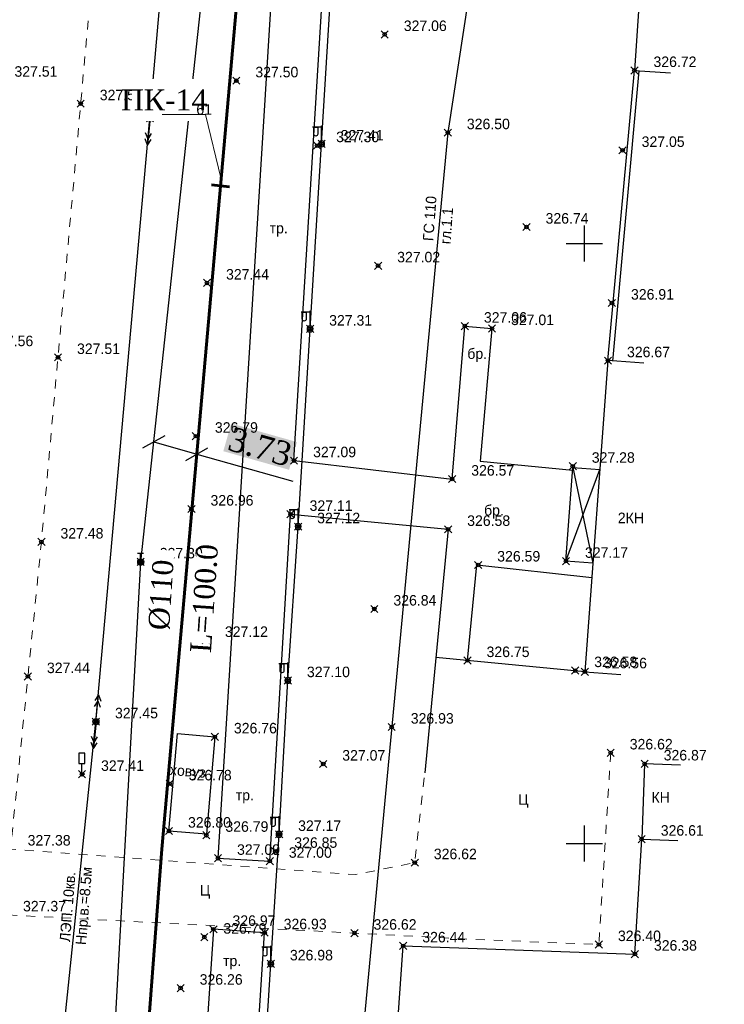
# Model space of a CAD drawing. Header units: metres. Extents: x 703769 to 722343, y 4313031 to 4317457.
# Tile 310 of 409: x 708231 to 708290, y 4315015 to 4315097. Entities that reach past the tile are written whole.
import ezdxf
from ezdxf import colors
from ezdxf.entities.mleader import LeaderData, LeaderLine
from ezdxf.math import Vec2, Vec3

# ---------------------------------------------------------------- set-up
doc = ezdxf.new("R2010")
doc.units = ezdxf.units.M
doc.header["$LTSCALE"] = 0.5
doc.header["$PDMODE"] = 35
doc.header["$PDSIZE"] = 0.3
doc.linetypes.add('Auto_Street_NotBorder_Line_m1', pattern=[3, 1.5, -1.5])
doc.linetypes.add('ДОРОГИ_СТРОЯЩ', pattern=[9, 8, -1])
for name, color, linetype in [('(001) Сетка', 92, 'Continuous'), ('(004) Точки рельефа', 7, 'Continuous'), ('(007) Здания', 7, 'Continuous'), ('(013) Газ', 30, 'ИК_Газопровод -------г--------'), ('(016) Кабель', 1, 'Continuous'), ('(019) Связь', 3, 'ИК_КАБ_СВЯЗИ'), ('(022) Возд. Линии', 7, 'Continuous'), ('(025) Дорога', 7, 'Continuous'), ('(026) Д_знаки', 7, 'Continuous'), ('(027) Гидрография', 7, 'Continuous'), ('(040) Ограда', 7, 'Continuous')]:
    doc.layers.add(name, color=color, linetype=linetype)
doc.layers.add('AUTO#_ROADS_EXIST_L', color=7, linetype='Continuous', lineweight=15, true_color=0x000000)
doc.layers.add('ВК_В1', color=134, linetype='Continuous', lineweight=40)
doc.layers.add('ВОДОПРОВОД текст', color=7, linetype='Continuous', lineweight=50)
doc.styles.add('BM-431', font='txt')
doc.styles.add('D-431', font='txt')
doc.styles.add('Interproekt', font='isocpeur.ttf', dxfattribs={"width": 0.95, "oblique": 15})
doc.styles.add('P-131', font='txt')
doc.styles.add('S', font='txtwr', dxfattribs={"oblique": 15})
doc.styles.get("Standard").update_dxf_attribs({"font": 'times.ttf'})
doc.styles.add('Times New Roman', font='times.ttf')
doc.linetypes.add('GAZ_VOZDUSH', pattern='A,1,-2,["~",Standard,S=3,R=0,X=-1.5,Y=-1.5],-1,10', length=14)
doc.linetypes.add('ИК_Газопровод -------г--------', pattern='A,9,-0.6,["Г",Standard,S=1.2,R=0,X=0,Y=-0.6],-1.2', length=10.8)
doc.linetypes.add('ИК_КАБ_СВЯЗИ', pattern='A,4,["o",Standard,S=0.5,R=0,X=0,Y=-0.125],4,-2', length=10)
doc.linetypes.add('ИК_Э_КАБ_ВН', pattern='A,8,-2,["<<",Standard,S=1,R=0,X=0,Y=-0.5],8,[">>",Standard,S=1,R=0,X=-1,Y=-0.5],-2', length=20)
doc.linetypes.add('ИК_Э_КАБ_НН', pattern='A,8,-2,["<",Standard,S=1,R=0,X=0,Y=-0.5],8,[">",Standard,S=1,R=0,X=-0.5,Y=-0.5],-2', length=20)
doc.linetypes.add('ОГРАДА_ГЛИН', pattern='A,4,["|",Standard,S=0.8,R=0,X=0,Y=-0.8],0.5,["|",Standard,S=0.8,R=0,X=0,Y=-0.8],3.5', length=8)
doc.linetypes.add('ОГРАДА_М_1М', pattern='A,2.5,["о",Standard,S=1,R=0,X=0,Y=-0.35],0.5,["0",Standard,S=0.5,R=0,X=-0.3,Y=-0.25],2.5', length=5.5)
doc.dimstyles.new('300', dxfattribs={"dimtxt": 2, "dimasz": 1.5, "dimexe": 0, "dimexo": 0, "dimgap": 1, "dimtad": 1, "dimzin": 0, "dimdsep": 46, "dimtxsty": 'Standard', "dimblk": 'OBLIQUE', "dimcen": 0, "dimclrd": 1, "dimclre": 1, "dimclrt": 1, "dimadec": 1, "dimazin": 0, "dimtfac": 1, "dimtofl": 0, "dimtmove": 0, "dimatfit": 3, "dimfxl": 3, "dimtfill": 2, "dimtfillclr": 7, "dimtolj": 1, "dimtzin": 0, "dimlwd": 25, "dimlwe": -1, "dimarcsym": 0})

# ---------------------------------------------------------------- blocks, each defined once
blk = doc.blocks.new('f')
at = {"layer": '(022) Возд. Линии'}
for points in [[(0, 0.25), (0, 1.5)], [(0, 1.4), (0.75, 1.4)]]:
    blk.add_lwpolyline(points, dxfattribs=at)
blk.add_lwpolyline([(0.4875, 0.65), (0.4875, 0.65, 0.4142136), (0.65, 0.8125), (0.65, 1.4), (0.325, 1.4), (0.325, 0.8125, 0.4142136)], format="xyb", close=True, dxfattribs=at)
blk.add_circle((0, 0), 0.25, dxfattribs=at)
blk = doc.blocks.new('I02063')
at = {"linetype": 'Continuous'}
blk.add_lwpolyline([(-0.5, 3.5), (-0.5, 1.8), (0.5, 1.8), (0.5, 3.5)], close=True, dxfattribs=at)
blk.add_lwpolyline([(0.5, 0), (0, 0), (0, 1.8)], dxfattribs=at)
at = {"color": 4, "style": 'S', "oblique": 15}
blk.add_attdef('Z', (1.280972, -0.066143), '', height=2, dxfattribs=at)
blk = doc.blocks.new('*X145')
at = {"color": 0}
for p, q in [((9.5, 5.08), (10.49, 5.08)), ((9.5, 5.07), (10.49, 5.07)), ((9.5, 5.06), (10.49, 5.06)), ((9.5, 5.05), (10.49, 5.05)), ((9.5, 5.04), (10.49, 5.04)), ((9.5, 5.03), (10.49, 5.03)), ((9.5, 5.02), (10.5, 5.02)), ((9.5, 5.01), (10.5, 5.01)), ((9.5, 5), (10.5, 5)), ((9.5, 4.99), (10.5, 4.99)), ((9.5, 4.98), (10.5, 4.98)), ((9.5, 4.97), (10.5, 4.97)), ((9.5, 4.96), (10.49, 4.96)), ((9.5, 4.95), (10.49, 4.95)), ((9.5, 4.94), (10.49, 4.94)), ((9.5, 4.93), (10.49, 4.93)), ((9.51, 5.12), (10.48, 5.12)), ((9.51, 5.11), (10.48, 5.11)), ((9.51, 5.1), (10.48, 5.1)), ((9.51, 5.09), (10.49, 5.09)), ((9.52, 5.16), (10.47, 5.16)), ((9.52, 5.15), (10.47, 5.15)), ((9.52, 5.14), (10.47, 5.14)), ((9.52, 5.13), (10.48, 5.13)), ((9.53, 5.18), (10.46, 5.18)), ((9.53, 5.17), (10.46, 5.17)), ((9.54, 5.2), (10.45, 5.2)), ((9.54, 5.19), (10.46, 5.19)), ((9.55, 5.22), (10.44, 5.22)), ((9.55, 5.21), (10.45, 5.21)), ((9.56, 5.24), (10.43, 5.24)), ((9.56, 5.23), (10.44, 5.23)), ((9.57, 5.26), (10.42, 5.26)), ((9.57, 5.25), (10.43, 5.25)), ((9.58, 5.27), (10.41, 5.27)), ((9.59, 5.29), (10.4, 5.29)), ((9.59, 5.28), (10.41, 5.28)), ((9.6, 5.3), (10.39, 5.3)), ((9.61, 5.31), (10.38, 5.31)), ((9.62, 5.32), (10.37, 5.32)), ((9.63, 5.33), (10.37, 5.33)), ((9.64, 5.34), (10.36, 5.34)), ((9.65, 5.35), (10.35, 5.35)), ((9.66, 5.36), (10.34, 5.36)), ((9.67, 5.37), (10.32, 5.37)), ((9.68, 5.38), (10.31, 5.38)), ((9.69, 5.39), (10.3, 5.39)), ((9.71, 5.4), (10.29, 5.4)), ((9.72, 5.41), (10.27, 5.41)), ((9.74, 5.42), (10.26, 5.42)), ((9.75, 5.43), (10.24, 5.43)), ((9.77, 5.44), (10.22, 5.44)), ((9.79, 5.45), (10.2, 5.45)), ((9.82, 5.46), (10.18, 5.46)), ((9.85, 5.47), (10.15, 5.47)), ((9.88, 5.48), (10.11, 5.48)), ((9.94, 5.49), (10.05, 5.49)), ((9.5, 4.92), (10.49, 4.92)), ((9.5, 4.91), (10.49, 4.91)), ((9.5, 4.9), (10.49, 4.9)), ((9.51, 4.89), (10.49, 4.89)), ((9.51, 4.88), (10.48, 4.88)), ((9.51, 4.87), (10.48, 4.87)), ((9.51, 4.86), (10.48, 4.86)), ((9.52, 4.85), (10.48, 4.85)), ((9.52, 4.84), (10.47, 4.84)), ((9.52, 4.83), (10.47, 4.83)), ((9.53, 4.82), (10.47, 4.82)), ((9.53, 4.81), (10.46, 4.81)), ((9.53, 4.8), (10.46, 4.8)), ((9.54, 4.79), (10.45, 4.79)), ((9.54, 4.78), (10.45, 4.78)), ((9.55, 4.77), (10.44, 4.77)), ((9.55, 4.76), (10.44, 4.76)), ((9.56, 4.75), (10.43, 4.75)), ((9.56, 4.74), (10.43, 4.74)), ((9.57, 4.73), (10.42, 4.73)), ((9.58, 4.72), (10.41, 4.72)), ((9.58, 4.71), (10.41, 4.71)), ((9.59, 4.7), (10.4, 4.7)), ((9.6, 4.69), (10.39, 4.69)), ((9.61, 4.68), (10.39, 4.68)), ((9.61, 4.67), (10.38, 4.67)), ((9.62, 4.66), (10.37, 4.66)), ((9.63, 4.65), (10.36, 4.65)), ((9.64, 4.64), (10.35, 4.64)), ((9.65, 4.63), (10.34, 4.63)), ((9.66, 4.62), (10.33, 4.62)), ((9.67, 4.61), (10.32, 4.61)), ((9.69, 4.6), (10.31, 4.6)), ((9.7, 4.59), (10.29, 4.59)), ((9.71, 4.58), (10.28, 4.58)), ((9.73, 4.57), (10.26, 4.57)), ((9.75, 4.56), (10.25, 4.56)), ((9.76, 4.55), (10.23, 4.55)), ((9.78, 4.54), (10.21, 4.54)), ((9.81, 4.53), (10.18, 4.53)), ((9.83, 4.52), (10.16, 4.52)), ((9.87, 4.51), (10.12, 4.51)), ((9.91, 4.5), (10.08, 4.5))]:
    blk.add_line(p, q, dxfattribs=at)
blk = doc.blocks.new('I01070')
at = {"color": 0}
blk.add_circle((0.05, 0.03), 0.5, dxfattribs=at)
blk.add_blockref('*X145', (-9.95, -4.96), dxfattribs=at)
blk = doc.blocks.new('I0195')
at = {"layer": '(016) Кабель', "color": 0, "linetype": 'ИК_Э_КАБ_ВН'}
for p, q in [((-0.275, 0.74), (0.225, 0.74)), ((-0.025, 0.24), (-0.025, 0.74))]:
    blk.add_line(p, q, dxfattribs=at)
at = {"layer": '(016) Кабель', "color": 0, "linetype": 'ИК_Э_КАБ_ВН', "xscale": 0.5, "yscale": 0.5, "zscale": 0.5}
blk.add_blockref('I01070', (-0.025, -0.01), dxfattribs=at)
blk = doc.blocks.new('strela1')
at = {"layer": '(022) Возд. Линии'}
for p, q in [((-2, 0), (-1.5, 0.25)), ((0, 0), (-2, 0)), ((-2, 0), (-1.5, -0.25)), ((-1.5, 0), (-1, 0.25)), ((-1.5, 0), (-1, -0.25))]:
    blk.add_line(p, q, dxfattribs=at)
blk = doc.blocks.new('strela2')
at = {"layer": '(022) Возд. Линии'}
for p, q in [((0, 0), (2, 0)), ((1.5, 0), (1, 0.25)), ((1.5, 0), (1, -0.25)), ((2, 0), (1.5, 0.25)), ((2, 0), (1.5, -0.25))]:
    blk.add_line(p, q, dxfattribs=at)
blk = doc.blocks.new('STOLB')
at = {"layer": '(022) Возд. Линии'}
blk.add_circle((0, 0), 0.25, dxfattribs=at)
blk = doc.blocks.new('Setka')
at = {"layer": '(001) Сетка'}
for p, q in [((0, 1.5), (0, -1.5)), ((-1.5, 0), (1.5, 0))]:
    blk.add_line(p, q, dxfattribs=at)
blk = doc.blocks.new('*U279')
at = {"color": 1, "lineweight": 60, "flags": 128}
blk.add_lwpolyline([(-0.015, -0.757), (0.015, 0.757)], dxfattribs=at)
blk = doc.blocks.new('*U280')
at = {"color": 0, "linetype": 'ByBlock', "lineweight": -2, "transparency": 16777216, "rotation": 264.9566285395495}
blk.add_blockref('*U279', (708248.177, 4315083.258), dxfattribs=at)
blk = doc.blocks.new('_Dot')
at = {"color": 0, "linetype": 'ByBlock', "lineweight": -2}
blk.add_line((-0.5, 0), (-1, 0), dxfattribs=at)
at = {"color": 0, "linetype": 'ByBlock', "const_width": 0.5}
blk.add_lwpolyline([(-0.25, 0, 1), (0.25, 0, 1)], format="xyb", close=True, dxfattribs=at)
blk = doc.blocks.new('_Oblique')
at = {"color": 0, "linetype": 'ByBlock', "lineweight": -2}
blk.add_line((-0.5, -0.5), (0.5, 0.5), dxfattribs=at)
blk = doc.blocks.new('*D533')
at = {"color": 1, "lineweight": 25, "transparency": 16777216}
for p, q in [((708242.613, 4315061.911), (708246.204, 4315060.895)), ((708246.204, 4315060.895), (708254.193, 4315058.634))]:
    blk.add_line(p, q, dxfattribs=at)
at = {"layer": 'Defpoints', "color": 0, "lineweight": 40, "transparency": 16777216}
for p in [(708242.613, 4315061.911, 325.431), (708246.204, 4315060.895), (708246.204, 4315060.895)]:
    blk.add_point(p, dxfattribs=at)
at = {"color": 1, "lineweight": 25, "transparency": 16777216, "xscale": 1.5, "yscale": 1.5, "zscale": 1.5}
for p, rotation in [((708242.613, 4315061.911), 164.1974351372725), ((708246.204, 4315060.895), 344.1974351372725)]:
    blk.add_blockref('_Oblique', p, dxfattribs=dict(at, rotation=rotation))
at = {"color": 1, "lineweight": 40, "transparency": 16777216, "insert": (708251.47, 4315061.504), "char_height": 2, "attachment_point": 5, "rotation": 344.19744, "bg_fill": 1, "box_fill_scale": 1.1, "bg_fill_color": 7, "bg_fill_true_color": 16777215, "bg_fill_transparency": 0}
blk.add_mtext('\\A1;3.73', dxfattribs=at)

msp = doc.modelspace()

# ---------------------------------------------------------------- linework, layer by layer
at = {"layer": '(007) Здания', "flags": 128}
for points, elevation in [([(708288.865, 4315140.528), (708285.872, 4315140.731), (708282.635, 4315092.862), (708285.628, 4315092.659)], 326.261), ([(708283.424, 4315068.465), (708280.432, 4315068.687), (708278.513, 4315042.771), (708281.505, 4315042.549)], 326.261), ([(708277.515, 4315059.785), (708279.183, 4315051.816)], 326.261), ([(708276.937, 4315051.982), (708279.761, 4315059.619)], 326.261), ([(708286.484, 4315034.98), (708283.486, 4315035.097), (708283.242, 4315028.83), (708286.24, 4315028.713)], 326.279)]:
    msp.add_lwpolyline(points, dxfattribs=dict(at, elevation=elevation))
at = {"layer": '(007) Здания', "elevation": 326.261}
msp.add_lwpolyline([(708279.183, 4315051.816), (708276.937, 4315051.982), (708277.515, 4315059.785), (708279.761, 4315059.619)], dxfattribs=at)
at = {"layer": '(013) Газ', "linetype": 'GAZ_VOZDUSH', "elevation": 324.816, "flags": 128}
msp.add_lwpolyline([(708165.166, 4315455.034), (708237.064, 4315447.856), (708237.796, 4315439.435), (708237.948, 4315425.87), (708271.633, 4315423.02), (708271.633, 4315423.02), (708293.165, 4315421.558), (708284.482, 4315255.16), (708278.28, 4315165.641), (708278.086, 4315159.227), (708267.101, 4315087.682), (708203.286, 4314411.276), (708188.652, 4314151.902), (708188.652, 4314118.902)], dxfattribs=at)
at = {"layer": '(016) Кабель', "linetype": 'ИК_Э_КАБ_НН', "elevation": 326.597, "flags": 128}
msp.add_lwpolyline([(708249.985, 4314981.479), (708250.82, 4314994.453), (708251.559, 4315005.82), (708252.37, 4315018.441), (708253.053, 4315029.231), (708253.787, 4315042.038), (708254.637, 4315054.862), (708255.635, 4315071.329), (708256.598, 4315086.747), (708257.467, 4315101.098), (708258.354, 4315115.971), (708259.411, 4315132.067), (708260.336, 4315147.885), (708261.397, 4315163.669), (708264.541, 4315183.982), (708266.176, 4315199.034), (708267.362, 4315213.475), (708268.374, 4315229.02), (708269.845, 4315242.198), (708271.828, 4315255.337), (708273.674, 4315269.524), (708275.505, 4315283.281), (708277.38, 4315297.394), (708281.752, 4315326.597), (708283.598, 4315341.056), (708285.41, 4315355.306), (708287.069, 4315373.866), (708288.446, 4315388.958), (708289.84, 4315403.858), (708291.182, 4315418.537), (708292.537, 4315433.784), (708294.032, 4315449.283), (708295.507, 4315463.66), (708296.078, 4315478.064), (708297.37, 4315493.303), (708298.657, 4315508.657), (708299.851, 4315523.654), (708301.076, 4315538.719), (708302.334, 4315553.605), (708303.538, 4315568.681), (708306.01, 4315599.024), (708308.439, 4315629.26), (708310.925, 4315659.518), (708314.819, 4315705.429), (708316.066, 4315721.797), (708317.423, 4315737.878), (708318.736, 4315752.964), (708319.999, 4315767.605), (708321.351, 4315784.629), (708322.651, 4315800.258), (708323.922, 4315814.9), (708325.202, 4315828.081), (708326.515, 4315842.883), (708327.984, 4315858.663), (708329.163, 4315872.867), (708330.365, 4315887.889), (708331.555, 4315902.908), (708332.679, 4315917.08), (708333.897, 4315932.711), (708335.115, 4315947.857), (708336.225, 4315962.741), (708337.469, 4315977.821), (708338.545, 4315992.145), (708339.663, 4316007.377), (708340.941, 4316022.682), (708342.079, 4316037.728), (708343.178, 4316052.432), (708344.309, 4316067.191), (708345.452, 4316082.234), (708346.637, 4316096.926), (708347.806, 4316111.892), (708349.626, 4316127.437), (708351.153, 4316141.846), (708352.719, 4316156.666), (708355.709, 4316187.043), (708356.969, 4316201.735), (708358.286, 4316216.561), (708359.517, 4316231.321), (708360.786, 4316246.466), (708362.123, 4316261.412), (708363.033, 4316272.851), (708364.289, 4316286.262), (708365.798, 4316301.906), (708367.145, 4316317.788)], dxfattribs=at)
at = {"layer": '(019) Связь', "elevation": 325.431, "flags": 128}
msp.add_lwpolyline([(708153.006, 4314105.043), (708156.993, 4314142.734), (708156.993, 4314142.734), (708174.147, 4314200.184), (708174.323, 4314203.958), (708195.362, 4314453.153), (708204.073, 4314563.084), (708218.911, 4314738.478), (708226.164, 4314758.135), (708236.601, 4314958.674), (708237.563, 4314979.166), (708241.532, 4315051.931), (708251.542, 4315144.303), (708253.161, 4315164.518), (708257.428, 4315233.645), (708258.881, 4315245.481), (708269.326, 4315369.847), (708270.394, 4315382.606), (708278.265, 4315465.509), (708280.616, 4315477.921), (708295.324, 4315641.488), (708303.766, 4315706.848), (708303.348, 4315724.234), (708305.187, 4315772.118), (708306.696, 4315783.119), (708308.615, 4315806.312), (708309.889, 4315815.038), (708320.552, 4315934.795), (708321.594, 4315946.168), (708336.888, 4316115.682), (708345.287, 4316227.711), (708346.981, 4316228.783), (708355.083, 4316230.156), (708358.134, 4316229.662)], dxfattribs=at)
at = {"layer": '(022) Возд. Линии', "elevation": -1.937, "flags": 128}
msp.add_lwpolyline([(708173.508, 4314249.294), (708180.426, 4314321.315), (708187.561, 4314422.215), (708190.623, 4314454.694), (708195.781, 4314509.415), (708203.64, 4314603.19), (708211.44, 4314697.517), (708218.596, 4314783.876), (708219.251, 4314789.291), (708222.239, 4314829.112), (708225.833, 4314872.829), (708227.553, 4314940.171), (708237.806, 4315038.61), (708242.302, 4315088.885), (708248.423, 4315158.844), (708247.859, 4315176.046), (708220.321, 4315178.161)], dxfattribs=at)
at = {"layer": '(025) Дорога', "flags": 128}
for points, elevation in [([(708254.281, 4315060.358), (708257.112, 4315106.437), (708259.055, 4315137.663), (708254.82, 4315137.915), (708247.967, 4315027.236), (708252.276, 4315026.994), (708254.007, 4315055.894), (708267.127, 4315054.636), (708265.181, 4315034.339)], 326.791), ([(708254.299, 4315060.356), (708267.464, 4315058.823), (708268.519, 4315071.565), (708270.777, 4315071.366), (708269.806, 4315060.318), (708277.499, 4315059.568)], 326.791), ([(708268.739, 4315043.708), (708269.505, 4315051.682), (708279.093, 4315050.609)], 326.261), ([(708278.513, 4315042.771), (708266.103, 4315043.961)], 326.261), ([(708244.547, 4314975.92), (708248.96, 4314975.919), (708251.848, 4315021.032), (708247.588, 4315021.316), (708244.547, 4314975.92)], 326.559)]:
    msp.add_lwpolyline(points, dxfattribs=dict(at, elevation=elevation))
at = {"layer": '(027) Гидрография', "color": 0, "linetype": 'ByBlock', "elevation": 326.469}
msp.add_lwpolyline([(708247.706, 4315037.35), (708247.005, 4315029.23), (708243.886, 4315029.5), (708244.587, 4315037.619)], close=True, dxfattribs=at)
at = {"layer": '(040) Ограда', "linetype": 'ОГРАДА_ГЛИН', "elevation": 326.261, "flags": 128}
msp.add_lwpolyline([(708280.432, 4315068.687), (708282.635, 4315092.862)], dxfattribs=at)
at = {"layer": '(040) Ограда', "elevation": 326.261, "flags": 128}
msp.add_lwpolyline([(708280.83, 4315068.651), (708283.033, 4315092.826)], dxfattribs=at)
at = {"layer": '(040) Ограда', "linetype": 'ОГРАДА_М_1М', "elevation": 326.279, "flags": 128}
msp.add_lwpolyline([(708272.822, 4314992.115), (708261.349, 4314991.02), (708263.388, 4315019.94), (708282.673, 4315019.251), (708283.242, 4315028.83)], dxfattribs=at)
at = {"color": 7, "lineweight": 60, "flags": 128}
msp.add_lwpolyline([(708304.899, 4315683.04), (708296.663, 4315617.1), (708296.663, 4315617.1), (708289.979, 4315551.483), (708283.868, 4315485.698), (708276.735, 4315415.696), (708271.217, 4315359.016), (708265.312, 4315285.041), (708259.353, 4315226.771), (708255.788, 4315176.974), (708252.246, 4315129.361), (708243.301, 4315028.005), (708240.115, 4314986.119), (708237.465, 4314926.667)], dxfattribs=at)
at = {"color": 0, "linetype": 'ByBlock', "lineweight": -2, "transparency": 16777216}
for p in [(708261.848, 4315095.861, 327.064), (708282.635, 4315092.862, 326.724), (708249.491, 4315092.007, 327.504), (708236.539, 4315090.097, 327.567), (708242.302, 4315088.885, 327.61), (708267.101, 4315087.682, 326.498), (708256.218, 4315086.604, 327.296), (708256.598, 4315086.747, 327.411), (708281.65, 4315086.208, 327.05), (708273.653, 4315079.818, 326.739), (708261.297, 4315076.593, 327.024), (708247.052, 4315075.161, 327.436), (708280.763, 4315073.487, 326.911), (708255.635, 4315071.329, 327.31), (708268.519, 4315071.565, 327.061), (708270.777, 4315071.366, 327.005), (708234.645, 4315068.959, 327.514), (708280.432, 4315068.687, 326.673), (708246.124, 4315062.397, 326.793), (708254.299, 4315060.356, 327.086), (708277.501, 4315059.897, 327.276), (708267.464, 4315058.823, 326.574), (708245.757, 4315056.328, 326.961), (708254.007, 4315055.894, 327.106), (708254.637, 4315054.862, 327.115), (708267.127, 4315054.636, 326.584), (708233.268, 4315053.585, 327.48), (708276.937, 4315051.982, 327.172), (708241.532, 4315051.931, 327.302), (708269.629, 4315051.668, 326.586), (708260.985, 4315048.001, 326.838), (708246.957, 4315045.394, 327.115), (708268.739, 4315043.708, 326.754), (708232.143, 4315042.377, 327.436), (708277.703, 4315042.872, 326.579), (708278.513, 4315042.771, 326.556), (708253.787, 4315042.038, 327.102), (708237.806, 4315038.61, 327.454), (708262.429, 4315038.163, 326.93), (708247.706, 4315037.35, 326.764), (708280.659, 4315036.014, 326.62), (708256.727, 4315035.09, 327.066), (708283.486, 4315035.097, 326.87), (708236.645, 4315034.234, 327.414), (708243.945, 4315033.436, 326.779), (708243.886, 4315029.5, 326.795), (708246.998, 4315029.153, 326.787), (708253.053, 4315029.231, 327.169), (708283.242, 4315028.83, 326.612), (708252.733, 4315027.819, 326.853), (708247.967, 4315027.236, 327.086), (708252.276, 4315026.994, 327.002), (708264.35, 4315026.87, 326.621), (708247.588, 4315021.316, 326.973), (708251.848, 4315021.032, 326.926), (708259.331, 4315020.998, 326.619), (708246.829, 4315020.666, 326.789), (708279.68, 4315020.049, 326.403), (708263.388, 4315019.94, 326.437), (708282.673, 4315019.251, 326.376), (708252.37, 4315018.441, 326.979), (708244.855, 4315016.416, 326.263)]:
    msp.add_point(p, dxfattribs=at)
at = {"layer": 'AUTO#_ROADS_EXIST_L', "linetype": 'Auto_Street_NotBorder_Line_m1', "lineweight": 15, "elevation": -0.295, "flags": 128}
for points in [[(708280.639, 4315105.509), (708238.178, 4315108.402), (708233.268, 4315053.585), (708230.699, 4315027.992), (708259.423, 4315025.874), (708264.35, 4315026.87), (708265.181, 4315034.339)], [(708280.659, 4315036.014), (708279.68, 4315020.049), (708269.216, 4315020.479), (708230.151, 4315022.529), (708226.288, 4314986.914), (708228.512, 4314981.813), (708231.133, 4314978.147), (708234.158, 4314974.86), (708237.218, 4314972.849), (708240.346, 4314971.802), (708244.239, 4314971.677), (708269.113, 4314974.524), (708267.904, 4314992.007)]]:
    msp.add_lwpolyline(points, dxfattribs=at)

# ---------------------------------------------------------------- block references
at = {"layer": '(001) Сетка'}
for p in [(708278.465, 4315078.456), (708278.465, 4315028.456)]:
    msp.add_blockref('Setka', p, dxfattribs=at)
at = {"layer": '(019) Связь', "color": 0}
msp.add_blockref('I0195', (708241.532, 4315051.916, 325.431), dxfattribs=at)
at = {"layer": '(022) Возд. Линии'}
for name, p, rotation in [('strela2', (708242.324, 4315089.134, -1.937), 84.99969066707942), ('strela1', (708242.28, 4315088.634, -1.937), 84.99969066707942), ('strela2', (708237.828, 4315038.859, -1.937), 84.88973870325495), ('strela1', (708237.784, 4315038.359, -1.937), 84.88973870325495)]:
    msp.add_blockref(name, p, dxfattribs=dict(at, rotation=rotation))
for p in [(708242.302, 4315088.885, -1.937), (708237.806, 4315038.61, -1.937)]:
    msp.add_blockref('STOLB', p, dxfattribs=at)
at = {"layer": '(022) Возд. Линии', "xscale": -1}
for p in [(708256.598, 4315086.747, 327.116), (708255.635, 4315071.329, 327.015), (708254.637, 4315054.862, 326.82), (708253.787, 4315042.038, 326.807), (708253.053, 4315029.231, 326.874), (708252.37, 4315018.441, 326.684)]:
    msp.add_blockref('f', p, dxfattribs=at)
at = {"layer": '(026) Д_знаки', "xscale": 0.5, "yscale": 0.5, "zscale": 0.5}
msp.add_blockref('I02063', (708236.645, 4315034.234, 327.119), dxfattribs=at)
at = {"color": 36, "lineweight": 60}
msp.add_blockref('*U280', (0, 0), dxfattribs=at)

# ---------------------------------------------------------------- texts
at = {"layer": '(004) Точки рельефа', "style": 'D-431'}
for s, p in [('327.06', (708263.434, 4315096.146, 327.064)), ('326.72', (708284.221, 4315093.147, 326.724)), ('327.51', (708231.021, 4315092.339, 327.512)), ('327.50', (708251.077, 4315092.29, 327.504)), ('327.57', (708238.125, 4315090.378, 327.567)), ('327.61', (708243.888, 4315089.17, 327.61)), ('326.50', (708268.687, 4315087.967, 326.498)), ('327.30', (708257.804, 4315086.886, 327.296)), ('327.41', (708258.184, 4315087.026, 327.411)), ('327.05', (708283.236, 4315086.49, 327.05)), ('326.74', (708275.239, 4315080.103, 326.739)), ('327.02', (708262.883, 4315076.876, 327.024)), ('327.44', (708248.638, 4315075.441, 327.436)), ('326.91', (708282.349, 4315073.772, 326.911)), ('327.31', (708257.221, 4315071.608, 327.31)), ('327.06', (708270.105, 4315071.85, 327.061)), ('327.01', (708272.363, 4315071.649, 327.005)), ('327.56', (708229.01, 4315069.892, 327.56)), ('327.51', (708236.231, 4315069.241, 327.514)), ('326.67', (708282.018, 4315068.972, 326.673)), ('326.79', (708247.71, 4315062.682, 326.793)), ('327.09', (708255.885, 4315060.64, 327.086)), ('327.28', (708279.087, 4315060.18, 327.276)), ('326.57', (708269.05, 4315059.108, 326.574)), ('326.96', (708247.343, 4315056.613, 326.961)), ('327.11', (708255.593, 4315056.173, 327.106)), ('327.12', (708256.223, 4315055.141, 327.115)), ('326.58', (708268.713, 4315054.921, 326.584)), ('327.48', (708234.854, 4315053.868, 327.48)), ('327.30', (708243.118, 4315052.213, 327.302)), ('327.17', (708278.523, 4315052.261, 327.172)), ('326.59', (708271.215, 4315051.953, 326.586)), ('326.84', (708262.571, 4315048.286, 326.838)), ('327.12', (708248.543, 4315045.673, 327.115)), ('326.75', (708270.325, 4315043.994, 326.754)), ('327.44', (708233.729, 4315042.657, 327.436)), ('326.58', (708279.289, 4315043.157, 326.579)), ('326.56', (708280.099, 4315043.056, 326.556)), ('327.10', (708255.373, 4315042.32, 327.102)), ('327.45', (708239.392, 4315038.891, 327.454)), ('326.93', (708264.015, 4315038.449, 326.93)), ('326.76', (708249.292, 4315037.635, 326.764)), ('326.62', (708282.245, 4315036.299, 326.62)), ('327.07', (708258.313, 4315035.372, 327.066)), ('326.87', (708285.072, 4315035.382, 326.87)), ('327.41', (708238.231, 4315034.513, 327.414)), ('326.78', (708245.531, 4315033.721, 326.779)), ('326.80', (708245.472, 4315029.785, 326.795)), ('326.79', (708248.584, 4315029.438, 326.787)), ('327.17', (708254.639, 4315029.51, 327.169)), ('326.61', (708284.828, 4315029.115, 326.612)), ('327.38', (708232.12, 4315028.295, 327.376)), ('326.85', (708254.319, 4315028.104, 326.853)), ('327.09', (708249.553, 4315027.52, 327.086)), ('327.00', (708253.862, 4315027.276, 327.002)), ('326.62', (708265.936, 4315027.156, 326.621)), ('327.37', (708231.737, 4315022.808, 327.374)), ('326.97', (708249.174, 4315021.601, 326.973)), ('326.93', (708253.434, 4315021.317, 326.926)), ('326.62', (708260.917, 4315021.283, 326.619)), ('326.79', (708248.415, 4315020.951, 326.789)), ('326.44', (708264.974, 4315020.225, 326.437)), ('326.40', (708281.266, 4315020.334, 326.403)), ('326.38', (708284.259, 4315019.536, 326.376)), ('326.98', (708253.956, 4315018.726, 326.979)), ('326.26', (708246.441, 4315016.701, 326.263))]:
    msp.add_text(s, height=0.875, dxfattribs=at).set_placement(p)
at = {"layer": '(007) Здания', "style": 'P-131'}
for s, p in [('2КН', (708281.252, 4315055.147, -0.295)), ('КН', (708284.053, 4315031.861, -0.295))]:
    msp.add_text(s, height=0.88, dxfattribs=at).set_placement(p)
at = {"layer": '(013) Газ', "color": 0, "linetype": 'Continuous', "style": 'D-431'}
for s, p in [('ГС 110', (708265.885, 4315078.624, -0.295)), ('гл.1.1', (708267.316, 4315078.363, -0.295))]:
    msp.add_text(s, height=0.875, rotation=85.65264, dxfattribs=at).set_placement(p)
at = {"layer": '(022) Возд. Линии', "style": 'BM-431'}
msp.add_text('Hпр.в.=8.5м', height=0.875, rotation=85.43168, dxfattribs=at).set_placement((708236.977, 4315019.982, -1.937))
at = {"layer": '(022) Возд. Линии', "insert": (708234.775, 4315020.31, -1.937), "char_height": 0.875, "attachment_point": 1, "rotation": 85.43168, "style": 'BM-431'}
msp.add_mtext('ЛЭП. 10кв.', dxfattribs=at)
at = {"layer": '(025) Дорога', "linetype": 'ДОРОГИ_СТРОЯЩ', "style": 'BM-431'}
for s, p in [('тр.', (708252.266, 4315079.289, -0.295)), ('бр.', (708268.725, 4315068.831, -0.295)), ('бр.', (708270.121, 4315055.789, -0.295)), ('тр.', (708249.45, 4315032.061, -0.295)), ('Ц', (708272.951, 4315031.69, -0.295)), ('Ц', (708246.458, 4315024.12, -0.295)), ('тр.', (708248.387, 4315018.253, -0.295))]:
    msp.add_text(s, height=0.875, dxfattribs=at).set_placement(p)
at = {"layer": '(027) Гидрография', "color": 0, "linetype": 'ByBlock', "style": 'BM-431'}
msp.add_text('ховуз', height=0.875, rotation=355.35836, dxfattribs=at).set_placement((708243.941, 4315034.176, -0.295))

# ---------------------------------------------------------------- dimensions: what is measured, and where the dimension line sits
at = {"color": 1, "lineweight": 40}
dim = msp.add_aligned_dim(p1=(708242.613, 4315061.911, 325.431), p2=(708246.204, 4315060.895), distance=0, dimstyle='300', dxfattribs=at)
dim.commit()
dim.dimension.update_dxf_attribs({"geometry": '*D533', "text_midpoint": (708251.47, 4315061.504)})

# ---------------------------------------------------------------- next in the draw order: texts
at = {"layer": 'ВОДОПРОВОД текст', "color": 7, "linetype": 'Continuous', "lineweight": 50, "char_height": 1.75, "width": 7.48307, "attachment_point": 5, "rotation": 86.22547, "style": 'Times New Roman', "bg_fill": 3, "box_fill_scale": 1, "bg_fill_color": 256, "bg_fill_transparency": 16714492}
for s, insert in [('L=100.0', (708246.822, 4315048.883, 41.38)), ('%%C110', (708243.248, 4315049.176, -404.593))]:
    msp.add_mtext(s, dxfattribs=dict(at, insert=insert))

# ---------------------------------------------------------------- next in the draw order: leaders
at = {"layer": 'ВК_В1', "color": 7, "lineweight": 13}
ml = msp.add_multileader_mtext('Standard', dxfattribs=at)
ml.set_content('{\\fTimes New Roman|b0|i0|c204|p18;\\Q0;\\W1;ПК-\\fTimes New Roman|b0|i0|c0|p18;14}', color=7, style='Interproekt')
ml.set_leader_properties(color=256, linetype='Continuous', lineweight=13)
ml.set_arrow_properties(name='DOT')
ml.build(insert=Vec2(0, 0))
ml.multileader.update_dxf_attribs({"text_left_attachment_type": 6, "text_right_attachment_type": 6, "dogleg_length": 0, "arrow_head_size": 0.00144})
ctx = ml.context
ctx.base_point, ctx.char_height, ctx.arrow_head_size, ctx.landing_gap_size, ctx.plane_origin = Vec3(708240.036, 4315089.182), 1.75, 0.00144, 0.0008, Vec3(709111.38, 4315129.945)
ctx.left_attachment, ctx.right_attachment, ctx.text_align_type = 6, 6, 1
notes = []
notes.append((ctx, [(1, (1, 1, 0), (708246.935, 4315089.182), (-1, 0), 0, [(0, [(708248.224, 4315083.791)], 0, [])])]))
ctx.mtext.insert, ctx.mtext.rotation, ctx.mtext.width, ctx.mtext.alignment, ctx.mtext.flow_direction = Vec3(708243.485, 4315091.282), 6.283185, 3.59135, 2, 5
ctx.mtext.has_bg_fill, ctx.mtext.bg_color, ctx.mtext.bg_scale_factor, ctx.mtext.bg_transparency, ctx.mtext.use_window_bg_color = 1, -1027028792, 1.5, 0, 1
for ctx, leaders in notes:
    for number, flags, end, landing, length, lines in leaders:
        leader = LeaderData()
        leader.index, (leader.has_last_leader_line, leader.has_dogleg_vector, leader.attachment_direction) = number, flags
        leader.last_leader_point, leader.dogleg_vector, leader.dogleg_length = Vec3(end), Vec3(landing), length
        for number, points, colour, breaks in lines:
            line = LeaderLine()
            line.index, line.vertices, line.color, line.breaks = number, Vec3.list(points), colors.encode_raw_color(colour), breaks
            leader.lines.append(line)
        ctx.leaders.append(leader)

doc.saveas('drawing.dxf')
